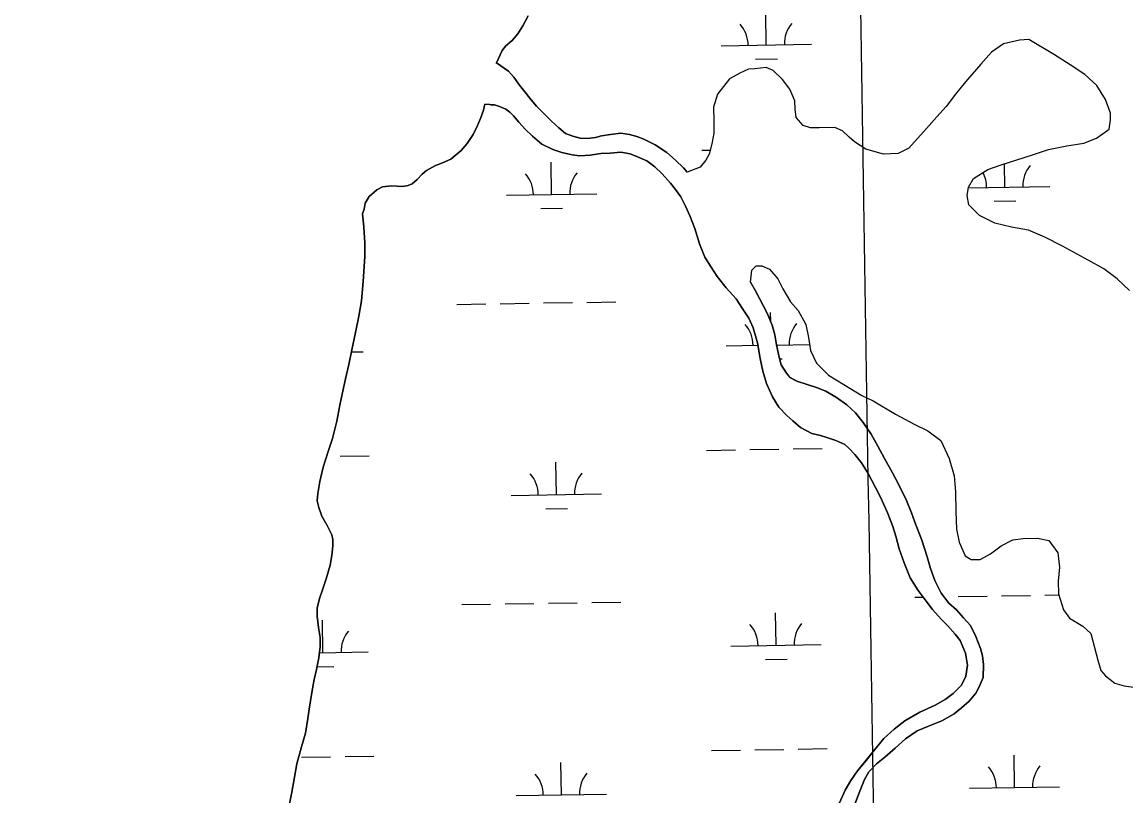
# Model space of a CAD drawing. Extents: x 3855477 to 3893699, y 299188 to 325115.
# Drawn here: x 3869182 to 3870405, y 319017 to 319874 of the extents above; entities that cross this region are included whole.
import ezdxf

# ---------------------------------------------------------------- set-up
doc = ezdxf.new("R2010")
doc.units = 0
for name, color, linetype in [('V-GRID-MAJR', 7, 'Continuous'), ('V-TOPO-SHOR', 7, 'Continuous'), ('V-WETL-SWMP', 7, 'Continuous')]:
    doc.layers.add(name, color=color, linetype=linetype)

msp = doc.modelspace()

# ---------------------------------------------------------------- linework, layer by layer
at = {"layer": 'V-GRID-MAJR'}
for points in [[(3870354.6, 304789.8), (3870305.8, 307816.8), (3870207.9, 313876.8), (3870110.1, 319936.8), (3870061.1, 322969.9)], [(3859493.4, 319767), (3864801.7, 319851.5), (3870110.1, 319936.8), (3875418.4, 320022.9), (3880726.7, 320109.8), (3886035, 320197.4), (3891343.3, 320285.8)]]:
    msp.add_spline(points, degree=3, dxfattribs=at)
at = {"layer": 'V-TOPO-SHOR'}
for points in [[(3869742.4, 319881.2), (3869736.6, 319870.1), (3869731.2, 319861.3), (3869724.9, 319854.1), (3869717.9, 319848), (3869713.6, 319842.8), (3869707.4, 319829.3), (3869707.1, 319828)], [(3870230.1, 319691.3), (3870235.9, 319701.1), (3870251.5, 319711.1), (3870266.5, 319716.1), (3870301, 319727.4), (3870318.7, 319733.1), (3870339.2, 319737.1), (3870358.1, 319740.1), (3870372.1, 319745.7), (3870386, 319755.6), (3870387.5, 319765.9), (3870387.4, 319773.5), (3870381.8, 319788.5), (3870372.4, 319804.1), (3870359.2, 319816.3), (3870342.9, 319826.9), (3870325.4, 319838), (3870297.1, 319855), (3870286.8, 319854.3), (3870269, 319850.2), (3870255.6, 319840.9), (3870243.9, 319827.7), (3870226.9, 319808), (3870215.7, 319794.4), (3870205.6, 319780.7), (3870195, 319769.2), (3870183.8, 319756.6), (3870164.1, 319734.7), (3870152.3, 319728.6), (3870136.1, 319727.9), (3870116.5, 319733.5), (3870104, 319741.5), (3870098, 319746.8), (3870090.8, 319753.7), (3870082.1, 319757.4), (3870064.8, 319757.2), (3870055.1, 319757), (3870047, 319759.6), (3870039.3, 319768.7), (3870038.1, 319777.9), (3870037.9, 319787.1), (3870032.4, 319800), (3870024.1, 319810.7), (3870013.7, 319820.8), (3870006.1, 319823.9), (3869993.7, 319822.7), (3869986.6, 319822), (3869977, 319817.6), (3869965.7, 319811.5), (3869952.4, 319794.5), (3869947.7, 319779.9), (3869948, 319764.2), (3869948.1, 319751.2), (3869946.1, 319739.3), (3869943.1, 319727.9), (3869939.4, 319721.4), (3869933, 319713.7), (3869918.6, 319708)], [(3869707.4, 319829.3), (3869720.6, 319820), (3869726.6, 319813.3), (3869733.1, 319804.3), (3869737.5, 319798.8), (3869746, 319788.3), (3869751.6, 319781.2), (3869768.4, 319764.5), (3869776.4, 319757.1), (3869784, 319750.8), (3869792, 319747.8), (3869800.3, 319745.9), (3869808.2, 319745.2), (3869817.3, 319746.5), (3869823.6, 319748.2), (3869833.9, 319749.9), (3869845.3, 319751.3), (3869854.9, 319749.8), (3869862.8, 319747.6), (3869870.7, 319744.5), (3869883.1, 319738.3), (3869896.3, 319729.8), (3869905.9, 319721.3), (3869914.7, 319712.7), (3869918.6, 319708)], [(3869694.7, 319783.4), (3869693.1, 319776.8), (3869689.7, 319767.6), (3869686.6, 319759.7), (3869681.6, 319749.7), (3869675, 319739.7), (3869668.4, 319732.1), (3869661.7, 319726.4), (3869657, 319722.4), (3869647.6, 319718.3), (3869640.1, 319715.5), (3869629.9, 319709.8), (3869625.2, 319705.7), (3869619.7, 319700.1), (3869614.2, 319695.3), (3869609.5, 319693.2), (3869603.6, 319692), (3869597.2, 319692.7), (3869591.3, 319693), (3869581.4, 319691.7), (3869575.1, 319688.4), (3869566.5, 319681.2), (3869562.2, 319673.6), (3869561.1, 319667.2), (3869559.2, 319661.7), (3869560.6, 319647.4), (3869561.6, 319629.2), (3869561.8, 319614.6), (3869560.8, 319603.5), (3869559.8, 319586.8), (3869557.8, 319565.4), (3869555.2, 319548.3), (3869551.5, 319530.4), (3869547.4, 319511), (3869544.1, 319495.1), (3869540.3, 319479.2), (3869536.6, 319462.1), (3869534, 319449.8), (3869530.7, 319432.3)], [(3869962, 319579.8), (3869951.9, 319592.3), (3869945.1, 319602.9), (3869938.2, 319613.9), (3869932.4, 319628.5), (3869927.1, 319645.8), (3869922.1, 319658.8), (3869916.8, 319670.2), (3869911.6, 319680.8), (3869905.9, 319689), (3869900.3, 319696), (3869891, 319706.2), (3869883, 319714), (3869873.8, 319720.6), (3869863.5, 319725.2), (3869855.5, 319728.2), (3869845.2, 319730.1), (3869833.4, 319729.1), (3869823.1, 319728.6), (3869811.3, 319726.8), (3869799.8, 319726.3), (3869791.1, 319727.4), (3869780, 319730), (3869769.7, 319733), (3869757.7, 319739.2), (3869747.3, 319748.1), (3869739.5, 319755.2), (3869732.3, 319763.4), (3869726.3, 319770.5), (3869722.2, 319774.5), (3869718, 319777.9), (3869710.9, 319780.9), (3869705.4, 319782.7), (3869701.3, 319782.8), (3869700.1, 319783), (3869694.7, 319783.4)], [(3870408.5, 319577), (3870394.8, 319589.7), (3870380, 319600.9), (3870362.6, 319610.4), (3870334.3, 319626.2), (3870314.7, 319636.2), (3870296.7, 319643.6), (3870277.8, 319647.1), (3870259.3, 319651.7), (3870242.4, 319660.1), (3870230.4, 319671.8), (3870228.6, 319682.1), (3870230.1, 319691.3)], [(3869988.8, 319586.3), (3869990.2, 319599.3), (3869995, 319604.3), (3870001.5, 319604.4), (3870009.7, 319600.7), (3870019, 319590), (3870024.6, 319578.7), (3870032.9, 319564.2), (3870041.7, 319554.6), (3870050, 319539.1), (3870052.9, 319525), (3870055.2, 319510.5), (3870061.9, 319496.5), (3870075.1, 319483.2), (3870092, 319472.6), (3870112.2, 319460.4), (3870124.7, 319454.7), (3870149.2, 319439.9), (3870169.9, 319428.8), (3870185.1, 319421.4), (3870199.4, 319410.8), (3870208.8, 319390.9), (3870214.5, 319371.5), (3870215.8, 319353.7), (3870216.1, 319332.1), (3870216.9, 319312.6), (3870219.8, 319298.1), (3870226.5, 319283), (3870233.1, 319278.8), (3870243.3, 319278.9), (3870254.6, 319285), (3870266.4, 319293.9), (3870279.3, 319300.5), (3870290.6, 319302.3), (3870306.8, 319302.5), (3870319.3, 319300), (3870329.2, 319286.1), (3870331, 319270.4), (3870329.6, 319254.7), (3870329.8, 319240.7), (3870335.5, 319222.9), (3870342.1, 319213.8), (3870356.8, 319204.8), (3870365.6, 319196.8), (3870373.5, 319167.2), (3870376.9, 319155.9), (3870381.9, 319150), (3870392.3, 319142), (3870402.6, 319138.9), (3870415.6, 319136.9)], [(3870087.3, 319009.3), (3870093.8, 319023.2), (3870100, 319034), (3870107.3, 319044.8), (3870116.7, 319056.4), (3870126.4, 319068.3), (3870136.5, 319080.4), (3870147.8, 319090.8), (3870159.6, 319100), (3870176.4, 319109.8), (3870193.3, 319117.5), (3870204.3, 319123.6), (3870213.3, 319130.4), (3870222.3, 319139.7), (3870227.3, 319149.6), (3870229.1, 319161.9), (3870227, 319174.9), (3870220.8, 319189.1), (3870215.6, 319196.1), (3870206.8, 319205.9), (3870199.9, 319212.9), (3870190.3, 319223.5), (3870182.3, 319234), (3870174.6, 319244.6), (3870165.7, 319258.7), (3870159.1, 319275.2), (3870153.4, 319290.6), (3870149.6, 319304.8), (3870146.3, 319315.4), (3870141, 319330), (3870133.2, 319347.3), (3870127.2, 319358.6), (3870119, 319374.3), (3870111.8, 319386.1), (3870104.5, 319395.1), (3870097.7, 319402.1), (3870093.3, 319406.4), (3870083.3, 319410.6), (3870073.4, 319414.1), (3870066.3, 319416.3), (3870056.7, 319418.6), (3870044, 319425.1), (3870035.6, 319432.5), (3870029.2, 319438.4), (3870020.3, 319447.7), (3870013.1, 319459.1), (3870006.5, 319473.7), (3870002.4, 319487.4), (3869999.4, 319501.6), (3869996.4, 319519), (3869991.9, 319535.5), (3869987, 319546.1), (3869979.7, 319557.5), (3869972.8, 319567.7), (3869962, 319579.8)], [(3869988.8, 319586.3), (3869994.5, 319576.5), (3870007.1, 319551.8), (3870012.8, 319538.4), (3870015.7, 319527.8), (3870017.4, 319516.7), (3870020.4, 319502.9), (3870022.9, 319494.7), (3870028.5, 319485.3), (3870032.5, 319480.6), (3870040.1, 319476.3), (3870051.6, 319472.9), (3870062, 319469.5), (3870072.3, 319465.3), (3870083.9, 319458.3), (3870095.5, 319450.2), (3870105.1, 319441.2), (3870113.5, 319430.7), (3870122.4, 319417.7), (3870129.7, 319404.4), (3870137, 319390.6), (3870145.9, 319374.9), (3870152.8, 319362.4), (3870161.4, 319344.3), (3870167.1, 319330.5), (3870170.8, 319320.3), (3870178.6, 319300.2), (3870184.4, 319281.7), (3870188.1, 319268.7), (3870193, 319255.4), (3870199.9, 319241.6), (3870208.4, 319230.3), (3870216.8, 319222.9), (3870224.8, 319214.3), (3870232.5, 319205.7), (3870238.2, 319193.5), (3870243.5, 319180.1), (3870245.6, 319172.2), (3870246.9, 319162.4), (3870246.3, 319148.1), (3870242.1, 319137.8), (3870238.2, 319130.6), (3870230.9, 319121.8), (3870222.6, 319114.6), (3870214.4, 319107.7), (3870200.7, 319100), (3870185.8, 319094.3), (3870173.2, 319089), (3870160.6, 319080.1), (3870148.9, 319069.7), (3870137.6, 319060), (3870128.2, 319052.4), (3870120, 319043.6), (3870115, 319035.2), (3870110, 319022.1), (3870104.3, 319007.8)], [(3869530.7, 319432.3), (3869525.8, 319412.8), (3869521.6, 319399.7), (3869515.5, 319381), (3869511.8, 319365.1), (3869509.6, 319352), (3869508.9, 319343.7), (3869510.6, 319336.6), (3869513.9, 319326.7), (3869520, 319316.5), (3869525.3, 319306.3), (3869526.1, 319301.1), (3869526.2, 319294), (3869525.2, 319283.3), (3869523.3, 319272.6), (3869518.8, 319257.5), (3869514.6, 319245.1), (3869511.6, 319235.6), (3869508.9, 319224.8), (3869508.7, 319216.1), (3869510.4, 319203.5), (3869512.2, 319192.4), (3869512.3, 319182.1), (3869510.9, 319169.8), (3869508.3, 319157.1), (3869505.7, 319146), (3869503.1, 319131.3), (3869500.2, 319113), (3869498.7, 319102.7), (3869495.8, 319086.4), (3869491.6, 319071.3), (3869486.4, 319052.6), (3869483.8, 319037.5), (3869480.8, 319020.9), (3869475.3, 318993.5)]]:
    msp.add_lwpolyline(points, dxfattribs=at)
at = {"layer": 'V-WETL-SWMP'}
for p, q in [((3870006.3, 319849), (3870005.7, 319885)), ((3869956.3, 319848.2), (3870056.3, 319849.9)), ((3869994.5, 319833.4), (3870018.5, 319833.8)), ((3869934.8, 319732.4), (3869944.3, 319732.6)), ((3869768.5, 319683.3), (3869767.9, 319719.3)), ((3870270.3, 319691.5), (3870269.9, 319717.2)), ((3870230, 319690.8), (3870320.3, 319692.3)), ((3869718.5, 319682.5), (3869818.5, 319684.1)), ((3869756.7, 319667.7), (3869780.7, 319668)), ((3870258.6, 319675.8), (3870282.6, 319676.2)), ((3869663.6, 319561.5), (3869695.6, 319562)), ((3869711.6, 319562.3), (3869743.6, 319562.8)), ((3869759.6, 319563.1), (3869791.6, 319563.6)), ((3869807.6, 319563.8), (3869839.6, 319564.4)), ((3870011.3, 319541.9), (3870011.1, 319552.4)), ((3869547, 319508.8), (3869559.8, 319509)), ((3869961.7, 319515.6), (3869996.9, 319516.2)), ((3870017.5, 319516.5), (3870054.2, 319517.1)), ((3870020.9, 319501.1), (3870023.9, 319501.2)), ((3869940.2, 319399.8), (3869972.2, 319400.3)), ((3869988.2, 319400.6), (3870020.2, 319401.1)), ((3870036.2, 319401.4), (3870068.2, 319401.9)), ((3869534.3, 319393.2), (3869566.3, 319393.7)), ((3869773.9, 319350.7), (3869773.3, 319386.6)), ((3869723.9, 319349.8), (3869823.9, 319351.5)), ((3869762.1, 319335), (3869786.1, 319335.4)), ((3870218.9, 319237.8), (3870250.8, 319238.3)), ((3870266.8, 319238.6), (3870298.8, 319239.1)), ((3870314.8, 319239.4), (3870330.1, 319239.6)), ((3869669, 319228.9), (3869701, 319229.4)), ((3869717, 319229.6), (3869749, 319230.2)), ((3869765, 319230.4), (3869797, 319230.9)), ((3869813, 319231.2), (3869845, 319231.7)), ((3870170.9, 319237), (3870180, 319237.2)), ((3870017.1, 319183.8), (3870016.5, 319219.8)), ((3869515.3, 319175.6), (3869514.7, 319211.6)), ((3869511.5, 319175.5), (3869565.3, 319176.4)), ((3869967.1, 319183), (3870067.1, 319184.6)), ((3870005.4, 319168.2), (3870029.4, 319168.5)), ((3869508.9, 319160.1), (3869527.5, 319160.4)), ((3869945.6, 319067.2), (3869977.6, 319067.7)), ((3869993.6, 319067.9), (3870025.6, 319068.5)), ((3870041.6, 319068.7), (3870073.6, 319069.3)), ((3869491.7, 319059.8), (3869523.7, 319060.3)), ((3869539.7, 319060.6), (3869571.7, 319061.1)), ((3870281.2, 319026.2), (3870280.6, 319062.2)), ((3869779.3, 319018), (3869778.7, 319054)), ((3869729.3, 319017.2), (3869829.3, 319018.8)), ((3870231.2, 319025.4), (3870331.1, 319027))]:
    msp.add_line(p, q, dxfattribs=at)
for points in [[(3869854.9, 319749.8), (3869845.3, 319751.3), (3869833.9, 319749.9), (3869823.6, 319748.2), (3869817.3, 319746.5), (3869808.2, 319745.2), (3869800.3, 319745.9), (3869792, 319747.8), (3869784, 319750.8), (3869776.4, 319757.1), (3869768.4, 319764.5), (3869751.6, 319781.2), (3869746, 319788.3), (3869737.5, 319798.8), (3869733.1, 319804.3), (3869726.6, 319813.3), (3869720.6, 319820), (3869707.4, 319829.3), (3869713.6, 319842.8), (3869717.9, 319848), (3869724.9, 319854.1), (3869731.2, 319861.3), (3869736.6, 319870.1), (3869742.4, 319881.2)], [(3870408.5, 319577), (3870394.8, 319589.7), (3870380, 319600.9), (3870362.6, 319610.4), (3870334.3, 319626.2), (3870314.7, 319636.2), (3870296.7, 319643.6), (3870277.8, 319647.1), (3870259.3, 319651.7), (3870242.4, 319660.1), (3870230.4, 319671.8), (3870228.6, 319682.1), (3870230.1, 319691.3), (3870235.9, 319701.1), (3870251.5, 319711.1), (3870266.5, 319716.1), (3870301, 319727.4), (3870318.7, 319733.1), (3870339.2, 319737.1), (3870358.1, 319740.1), (3870372.1, 319745.7), (3870386, 319755.6), (3870387.5, 319765.9), (3870387.4, 319773.5), (3870381.8, 319788.5), (3870372.4, 319804.1), (3870359.2, 319816.3), (3870342.9, 319826.9), (3870325.4, 319838), (3870297.1, 319855), (3870286.8, 319854.3), (3870269, 319850.2), (3870255.6, 319840.9), (3870243.9, 319827.7), (3870226.9, 319808), (3870215.7, 319794.4), (3870205.6, 319780.7), (3870195, 319769.2), (3870183.8, 319756.6), (3870164.1, 319734.7), (3870152.3, 319728.6), (3870136.1, 319727.9), (3870116.5, 319733.5), (3870104, 319741.5), (3870098, 319746.8), (3870090.8, 319753.7), (3870082.1, 319757.4), (3870064.8, 319757.2), (3870055.1, 319757), (3870047, 319759.6), (3870039.3, 319768.7), (3870038.1, 319777.9), (3870037.9, 319787.1), (3870032.4, 319800), (3870024.1, 319810.7), (3870013.7, 319820.8), (3870006.1, 319823.9), (3869993.7, 319822.7), (3869986.6, 319822), (3869977, 319817.6), (3869965.7, 319811.5), (3869952.4, 319794.5), (3869947.7, 319779.9), (3869948, 319764.2), (3869948.1, 319751.2), (3869946.1, 319739.3), (3869943.1, 319727.9), (3869939.4, 319721.4), (3869933, 319713.7), (3869918.6, 319708), (3869914.7, 319712.7), (3869905.9, 319721.3), (3869896.3, 319729.8), (3869883.1, 319738.3), (3869870.7, 319744.5), (3869862.8, 319747.6), (3869854.9, 319749.8)], [(3869483.8, 319037.5), (3869486.3, 319052.6), (3869491.6, 319071.3), (3869495.8, 319086.4), (3869498.7, 319102.7), (3869500.2, 319113), (3869503.1, 319131.3), (3869505.7, 319146), (3869508.3, 319157.1), (3869510.9, 319169.8), (3869512.3, 319182.1), (3869512.2, 319192.4), (3869510.4, 319203.5), (3869508.7, 319216.1), (3869508.9, 319224.8), (3869511.6, 319235.6), (3869514.6, 319245.1), (3869518.8, 319257.5), (3869523.3, 319272.6), (3869525.2, 319283.3), (3869526.2, 319294), (3869526.1, 319301.1), (3869525.3, 319306.3), (3869520, 319316.5), (3869513.9, 319326.7), (3869510.6, 319336.6), (3869508.9, 319343.7), (3869509.6, 319352), (3869511.8, 319365.1), (3869515.5, 319381), (3869521.6, 319399.7), (3869525.8, 319412.8), (3869530.7, 319432.3), (3869534, 319449.8), (3869536.6, 319462.1), (3869540.3, 319479.2), (3869544.1, 319495.1), (3869547.4, 319511), (3869551.5, 319530.4), (3869555.2, 319548.3), (3869557.8, 319565.4), (3869559.8, 319586.8), (3869560.8, 319603.5), (3869561.8, 319614.6), (3869561.6, 319629.2), (3869560.6, 319647.4), (3869559.2, 319661.7), (3869561.1, 319667.2), (3869562.2, 319673.6), (3869566.5, 319681.2), (3869575.1, 319688.4), (3869581.4, 319691.7), (3869591.3, 319693), (3869597.2, 319692.7), (3869603.6, 319692), (3869609.5, 319693.2), (3869614.2, 319695.3), (3869619.7, 319700.1), (3869625.2, 319705.7), (3869629.9, 319709.8), (3869640.1, 319715.5), (3869647.6, 319718.3), (3869657, 319722.4), (3869661.7, 319726.4), (3869668.4, 319732.1), (3869675, 319739.7), (3869681.6, 319749.7), (3869686.6, 319759.7), (3869689.7, 319767.6), (3869693.1, 319776.8), (3869694.7, 319783.4), (3869700.1, 319783), (3869701.3, 319782.8), (3869705.4, 319782.7), (3869710.9, 319780.9), (3869718, 319777.9), (3869722.2, 319774.5), (3869726.3, 319770.5), (3869732.3, 319763.4), (3869739.5, 319755.2), (3869747.3, 319748.1), (3869757.7, 319739.2), (3869769.7, 319733), (3869780, 319730), (3869791.1, 319727.4), (3869799.8, 319726.3), (3869811.3, 319726.8), (3869823.1, 319728.6), (3869833.4, 319729.1), (3869845.2, 319730.1), (3869855.5, 319728.2), (3869863.5, 319725.2), (3869873.8, 319720.6), (3869883, 319714), (3869891, 319706.2), (3869900.3, 319696), (3869905.9, 319689), (3869911.6, 319680.8), (3869916.8, 319670.2), (3869922.1, 319658.8), (3869927.1, 319645.8)], [(3869927.1, 319645.8), (3869932.4, 319628.5), (3869938.2, 319613.9), (3869945.1, 319602.9), (3869951.9, 319592.3), (3869962, 319579.8), (3869972.8, 319567.7), (3869979.7, 319557.5), (3869987, 319546.1), (3869991.9, 319535.5), (3869996.4, 319519), (3869999.4, 319501.6), (3870002.4, 319487.4), (3870006.5, 319473.7), (3870013.1, 319459.1), (3870020.3, 319447.7), (3870029.2, 319438.4), (3870035.6, 319432.5), (3870044, 319425.1), (3870056.7, 319418.6), (3870066.3, 319416.3), (3870073.4, 319414.1), (3870083.3, 319410.6), (3870093.3, 319406.4), (3870097.7, 319402.1), (3870104.5, 319395.1), (3870111.8, 319386.1), (3870119, 319374.3), (3870127.2, 319358.6), (3870133.2, 319347.3), (3870141, 319330), (3870146.3, 319315.4), (3870149.6, 319304.8), (3870153.4, 319290.6), (3870159.1, 319275.2), (3870165.7, 319258.7), (3870174.6, 319244.6), (3870182.3, 319234), (3870190.3, 319223.5), (3870199.9, 319212.9), (3870206.8, 319205.9), (3870215.6, 319196.1), (3870220.8, 319189.1), (3870227, 319174.9), (3870229.1, 319161.9), (3870227.3, 319149.6), (3870222.3, 319139.7), (3870213.3, 319130.4), (3870204.3, 319123.6), (3870193.3, 319117.5), (3870176.4, 319109.8), (3870159.6, 319100), (3870147.8, 319090.8), (3870136.5, 319080.4), (3870126.4, 319068.3), (3870116.7, 319056.3), (3870107.3, 319044.8), (3870100, 319034), (3870093.8, 319023.2), (3870087.3, 319009.3)], [(3870243.5, 319180.1), (3870238.2, 319193.5), (3870232.5, 319205.7), (3870224.8, 319214.3), (3870216.8, 319222.9), (3870208.4, 319230.3), (3870199.9, 319241.6), (3870193, 319255.4), (3870188.1, 319268.7), (3870184.4, 319281.7), (3870178.6, 319300.2), (3870170.8, 319320.3), (3870167.1, 319330.5), (3870161.4, 319344.3), (3870152.8, 319362.4), (3870145.9, 319374.9), (3870137, 319390.6), (3870129.7, 319404.4), (3870122.4, 319417.7), (3870113.5, 319430.7), (3870105.1, 319441.2), (3870095.5, 319450.2), (3870083.9, 319458.3), (3870072.3, 319465.3), (3870062, 319469.5), (3870051.6, 319472.9), (3870040.1, 319476.3), (3870032.6, 319480.6), (3870028.5, 319485.3), (3870022.9, 319494.7), (3870020.4, 319502.9), (3870017.4, 319516.7), (3870015.7, 319527.8), (3870012.8, 319538.4), (3870007.1, 319551.8), (3869994.5, 319576.5), (3869988.8, 319586.3), (3869990.2, 319599.3), (3869995, 319604.3), (3870001.5, 319604.4), (3870009.7, 319600.7), (3870019, 319590), (3870024.6, 319578.7), (3870032.9, 319564.2), (3870041.7, 319554.6), (3870050, 319539.1), (3870052.9, 319525), (3870055.2, 319510.5), (3870061.9, 319496.5), (3870075.1, 319483.2), (3870092, 319472.6), (3870112.2, 319460.4), (3870124.7, 319454.7), (3870149.2, 319439.9), (3870169.9, 319428.8), (3870185.1, 319421.4), (3870199.4, 319410.8), (3870208.8, 319390.9), (3870214.5, 319371.5), (3870215.8, 319353.7), (3870216.1, 319332.1), (3870216.9, 319312.6), (3870219.8, 319298.1), (3870226.5, 319283), (3870233.1, 319278.8), (3870243.3, 319278.9), (3870254.6, 319285), (3870266.4, 319293.9), (3870279.3, 319300.5), (3870290.6, 319302.3), (3870306.8, 319302.5), (3870319.3, 319300), (3870329.2, 319286.1), (3870331, 319270.4), (3870329.6, 319254.7), (3870329.8, 319240.7), (3870335.5, 319222.9), (3870342.1, 319213.8), (3870356.8, 319204.8), (3870365.6, 319196.8), (3870373.5, 319167.2), (3870376.9, 319155.9), (3870381.9, 319150), (3870392.3, 319142), (3870402.6, 319138.9), (3870415.6, 319136.9)], [(3870104.3, 319007.8), (3870110, 319022.1), (3870115, 319035.2), (3870120, 319043.6), (3870128.2, 319052.4), (3870137.6, 319060), (3870148.9, 319069.7), (3870160.6, 319080.1), (3870173.2, 319089), (3870185.8, 319094.3), (3870200.7, 319100), (3870214.4, 319107.7), (3870222.6, 319114.6), (3870230.9, 319121.8), (3870238.2, 319130.6), (3870242.1, 319137.8), (3870246.3, 319148.1), (3870246.9, 319162.4), (3870245.6, 319172.2), (3870243.5, 319180.1)], [(3869475.3, 318993.5), (3869480.8, 319020.9), (3869483.8, 319037.5)]]:
    msp.add_lwpolyline(points, dxfattribs=at)
for centre, start, end in [((3869951, 319848.6), 0.1615, 41.7052), ((3870061.5, 319850.4), 140.1615, 181.7052), ((3870325.5, 319692.8), 140.1615, 181.7052), ((3869713.2, 319682.9), 0.1615, 41.7052), ((3869823.7, 319684.7), 140.1615, 181.7052), ((3870215.1, 319691), 0.1615, 28.1357), ((3869956.5, 319516), 0.1615, 41.7052), ((3870066.9, 319517.8), 140.1615, 181.7052), ((3869718.6, 319350.2), 0.1615, 41.7052), ((3869829.1, 319352), 140.1615, 181.7052), ((3869961.9, 319183.4), 0.1615, 41.7052), ((3870072.3, 319185.2), 140.1615, 181.7052), ((3869570.5, 319177), 140.1615, 181.7052), ((3869834.5, 319019.4), 140.1615, 181.7052), ((3870225.9, 319025.8), 0.1615, 41.7052), ((3870336.4, 319027.6), 140.1615, 181.7052), ((3869724.1, 319017.6), 0.1615, 41.7052)]:
    msp.add_arc(centre, 35.2, start, end, dxfattribs=at)

doc.saveas('drawing.dxf')
